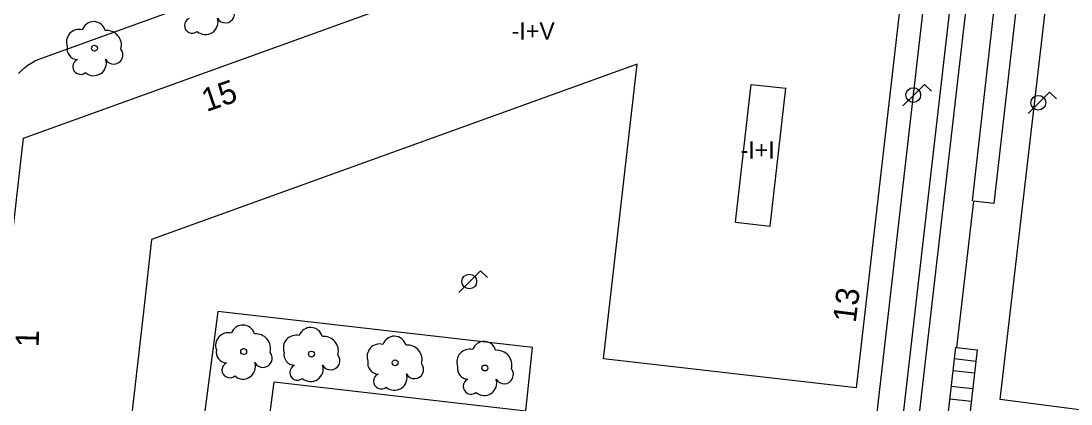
# Model space of a CAD drawing. Extents: x 282771 to 285132, y 4823109 to 4825496.
# Drawn here: x 283073.7 to 283164.5, y 4823958.4 to 4823991.5 of the extents above; entities that cross this region are included whole.
import ezdxf

# ---------------------------------------------------------------- set-up
doc = ezdxf.new("R2010")
doc.units = 0
for name, color, linetype in [('ACERA-BORDILLO', 7, 'Continuous'), ('ARBOL', 7, 'Continuous'), ('CALLE-EJE', 7, 'Continuous'), ('EDIFICIO', 7, 'Continuous'), ('FAROLA', 7, 'Continuous'), ('INTERIOR-EDIFICIO', 7, 'Continuous'), ('NUM-PORTAL', 7, 'Continuous'), ('SENAL-VIARIA', 7, 'Continuous'), ('TXT-ALTURA-EDIFICIO', 7, 'Continuous'), ('ZONA-VERDE', 7, 'Continuous')]:
    doc.layers.add(name, color=color, linetype=linetype)

msp = doc.modelspace()

# ---------------------------------------------------------------- linework, layer by layer
at = {"layer": 'ACERA-BORDILLO'}
for points in [[(283164.485, 4824020.07), (283163.82, 4824019.341), (283163.442, 4824018.806), (283163.118, 4824018.243), (283162.851, 4824017.661), (283162.641, 4824017.066), (283162.487, 4824016.468), (283162.342, 4824015.289), (283162.247, 4824014.713), (283157.796, 4823975.758), (283156.031, 4823975.959), (283154.585, 4823963.309), (283156.35, 4823963.108), (283149.144, 4823900.05)], [(283073.486, 4823986.993), (283073.734, 4823987.247), (283073.998, 4823987.481), (283074.277, 4823987.694), (283074.566, 4823987.886), (283074.864, 4823988.054), (283075.169, 4823988.201), (283075.478, 4823988.324), (283146.871, 4824014.137)], [(283153.538, 4824008.864), (283141.083, 4823899.965)]]:
    msp.add_lwpolyline(points, dxfattribs=at)
at = {"layer": 'ARBOL'}
for centre in [(283080.042, 4823989.17), (283092.94, 4823962.944), (283098.798, 4823962.731), (283106.038, 4823961.975), (283113.798, 4823961.522)]:
    msp.add_circle(centre, 0.255, dxfattribs=at)
for centre, radius, start, end in [((283091.367, 4823992.16), 0.797, 208.96247, 38.99103), ((283079.972, 4823990.43), 1.038, 15.64228, 161.38435), ((283088.497, 4823991.14), 0.672, 113.73672, 309.4725), ((283089.637, 4823991.44), 1.086, 228.95447, 17.92796), ((283078.712, 4823989.7), 1.097, 75.4318, 200.55608), ((283081.102, 4823989.43), 1.272, 345.03273, 95.79925), ((283078.602, 4823989.13), 0.935, 168.59898, 268.13236), ((283081.712, 4823988.6), 0.797, 208.96247, 38.99103), ((283078.842, 4823987.58), 0.672, 113.73672, 309.4725), ((283079.982, 4823987.88), 1.086, 228.95447, 17.92796), ((283092.87, 4823964.204), 1.038, 15.64228, 161.38435), ((283098.728, 4823963.991), 1.038, 15.64228, 161.38435), ((283091.61, 4823963.474), 1.097, 75.4318, 200.55608), ((283094, 4823963.204), 1.272, 345.03273, 95.79925), ((283097.468, 4823963.261), 1.097, 75.4318, 200.55608), ((283099.858, 4823962.991), 1.272, 345.03273, 95.79925), ((283105.968, 4823963.235), 1.038, 15.64228, 161.38435), ((283113.728, 4823962.782), 1.038, 15.64228, 161.38435), ((283091.5, 4823962.904), 0.935, 168.59898, 268.13236), ((283094.61, 4823962.374), 0.797, 208.96246, 38.99103), ((283097.358, 4823962.691), 0.935, 168.59898, 268.13236), ((283104.708, 4823962.505), 1.097, 75.4318, 200.55608), ((283107.098, 4823962.235), 1.272, 345.03273, 95.79925), ((283112.468, 4823962.052), 1.097, 75.4318, 200.55608), ((283114.858, 4823961.782), 1.272, 345.03273, 95.79925), ((283091.74, 4823961.354), 0.672, 113.73672, 309.4725), ((283092.88, 4823961.654), 1.086, 228.95447, 17.92796), ((283100.468, 4823962.161), 0.797, 208.96246, 38.99103), ((283104.598, 4823961.935), 0.935, 168.59898, 268.13236), ((283107.708, 4823961.405), 0.797, 208.96246, 38.99103), ((283097.598, 4823961.141), 0.672, 113.73672, 309.4725), ((283098.738, 4823961.441), 1.086, 228.95447, 17.92796), ((283104.838, 4823960.385), 0.672, 113.73672, 309.4725), ((283105.978, 4823960.685), 1.086, 228.95447, 17.92796), ((283112.358, 4823961.482), 0.935, 168.59898, 268.13236), ((283115.468, 4823960.952), 0.797, 208.96246, 38.99103), ((283112.598, 4823959.932), 0.672, 113.73672, 309.4725), ((283113.738, 4823960.232), 1.086, 228.95447, 17.92796)]:
    msp.add_arc(centre, radius, start, end, dxfattribs=at)
at = {"layer": 'CALLE-EJE'}
msp.add_lwpolyline([(283159.508, 4824028.374), (283150.661, 4823951.611)], dxfattribs=at)
at = {"layer": 'EDIFICIO'}
msp.add_lwpolyline([(283084.296, 4823966.654), (283081.849, 4823945.245), (283069.919, 4823946.605), (283073.899, 4823981.384), (283147.388, 4824007.944), (283151.368, 4824007.494), (283145.908, 4823959.804), (283124.058, 4823962.304), (283126.968, 4823987.804), (283084.979, 4823972.624), (283084.296, 4823966.654)], dxfattribs=at)
at = {"layer": 'FAROLA'}
for p, q in [((283151.815, 4823986.049), (283150.875, 4823985.119)), ((283152.405, 4823985.459), (283151.815, 4823986.049)), ((283150.875, 4823985.119), (283149.945, 4823984.179)), ((283162.628, 4823985.384), (283161.688, 4823984.454)), ((283163.218, 4823984.794), (283162.628, 4823985.384)), ((283161.688, 4823984.454), (283160.758, 4823983.514)), ((283113.428, 4823969.934), (283112.488, 4823969.004)), ((283114.018, 4823969.344), (283113.428, 4823969.934)), ((283112.488, 4823969.004), (283111.558, 4823968.064))]:
    msp.add_line(p, q, dxfattribs=at)
for centre in [(283150.835, 4823985.119), (283161.648, 4823984.454), (283112.448, 4823969.004)]:
    msp.add_circle(centre, 0.637, dxfattribs=at)
at = {"layer": 'INTERIOR-EDIFICIO'}
for points in [[(283135.469, 4823974.125), (283136.834, 4823986.047)], [(283136.834, 4823986.047), (283139.815, 4823985.705)], [(283138.45, 4823973.783), (283139.815, 4823985.705)], [(283135.469, 4823974.125), (283138.45, 4823973.783)]]:
    msp.add_lwpolyline(points, dxfattribs=at)
at = {"layer": 'SENAL-VIARIA'}
for p, q in [((283156.235, 4823962.097), (283154.384, 4823962.306)), ((283156.119, 4823961.085), (283154.27, 4823961.294)), ((283155.963, 4823959.721), (283154.116, 4823959.93)), ((283155.838, 4823958.626), (283153.992, 4823958.835))]:
    msp.add_line(p, q, dxfattribs=at)
for points in [[(283159.716, 4824009.475), (283155.929, 4823975.971)], [(283149.812, 4823956.102), (283155.816, 4824008.277)], [(283154.499, 4823963.319), (283153.636, 4823955.688)]]:
    msp.add_lwpolyline(points, dxfattribs=at)
at = {"layer": 'ZONA-VERDE'}
for p, q in [((283158.343, 4823958.797), (283164.207, 4824009.383)), ((283169.288, 4823957.363), (283158.343, 4823958.797))]:
    msp.add_line(p, q, dxfattribs=at)
msp.add_lwpolyline([(283117.332, 4823957.815), (283117.922, 4823963.289), (283090.71, 4823966.418), (283087.78, 4823943.907), (283093.372, 4823943.264), (283095.591, 4823960.315), (283117.332, 4823957.815)], dxfattribs=at)

# ---------------------------------------------------------------- texts
at = {"layer": 'NUM-PORTAL'}
for s, rotation, p in [('15', 18.85004, (283089.729, 4823983.658)), ('13', 82.92004, (283145.857, 4823965.381)), ('1', 88.57851, (283075.217, 4823963.315))]:
    msp.add_text(s, height=2, rotation=rotation, dxfattribs=at).set_placement(p)
at = {"layer": 'TXT-ALTURA-EDIFICIO'}
for s, p in [('-I+V', (283116.11, 4823989.922)), ('-I+I', (283135.899, 4823979.631))]:
    msp.add_text(s, height=1.5, rotation=0.00004, dxfattribs=at).set_placement(p)

doc.saveas('drawing.dxf')
